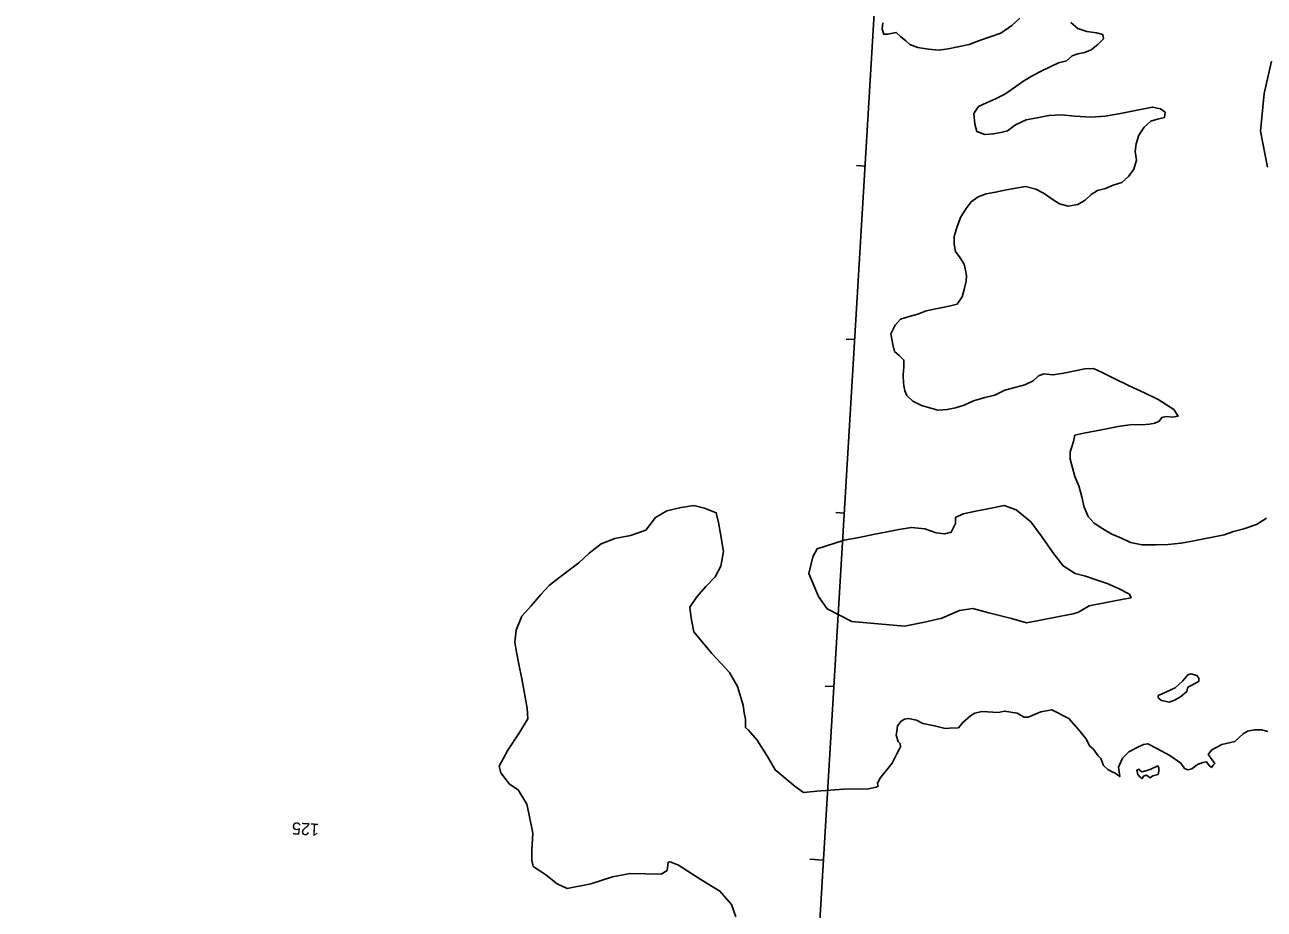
# Model space of a CAD drawing. Extents: x 3040896 to 3051146, y 687568 to 732976.
# Drawn here: x 3047629 to 3048342, y 700631 to 701140 of the extents above; entities that cross this region are included whole.
import ezdxf

# ---------------------------------------------------------------- set-up
doc = ezdxf.new("R2010")
doc.units = 0
for name, color, linetype in [('Default', 7, 'Continuous'), ('Exist Hydro Stream or Body of Water', 7, 'Continuous'), ('Exist Vegetation Hedge Row', 7, 'Continuous'), ('Prop Horizontal Alignment', 7, 'Continuous'), ('Prop Horizontal Alignment Tick Label', 7, 'Continuous'), ('Prop Horizontal Alignment Tick Large', 7, 'Continuous'), ('Prop Horizontal Alignment Tick Small', 7, 'Continuous')]:
    doc.layers.add(name, color=color, linetype=linetype)

msp = doc.modelspace()

# ---------------------------------------------------------------- linework, layer by layer
at = {"layer": 'Default'}
msp.add_line((3047629.08, 692967.36), (3048162.11, 701885.71), dxfattribs=at)
at = {"layer": 'Exist Hydro Stream or Body of Water'}
for points in [[(3048201.81, 701143.86), (3048197.09, 701139.53), (3048190.79, 701135.26), (3048185.18, 701133.33), (3048178.61, 701130.98), (3048172.66, 701128.74), (3048166.09, 701127.31), (3048160.58, 701126.23), (3048155.21, 701125.5), (3048149.09, 701126.04), (3048142.97, 701126.93), (3048138.5, 701128.74), (3048136.17, 701130.89), (3048133.06, 701133.28), (3048130.48, 701135.55), (3048125.74, 701134.68), (3048123.44, 701134.54), (3048122.45, 701137.56), (3048122.86, 701141.19)], [(3048343.72, 700856.1), (3048337.92, 700852.6), (3048330.6, 700850.13), (3048324.75, 700848.48), (3048319.32, 700846.61), (3048313.51, 700845.43), (3048306.74, 700844.11), (3048300.04, 700842.8), (3048294.45, 700841.73), (3048287.13, 700841.08), (3048280.08, 700840.81), (3048272.1, 700840.76), (3048265.46, 700842.15), (3048260.21, 700844.61), (3048254.67, 700847.03), (3048249.45, 700850.05), (3048244.59, 700853.3), (3048241.04, 700857.08), (3048238.69, 700862.44), (3048237.47, 700868.54), (3048235.7, 700874.71), (3048233.39, 700880.12), (3048232.05, 700885.07), (3048230.8, 700890.05), (3048230.71, 700894.38), (3048231.67, 700897.27), (3048232.66, 700900.22), (3048233.47, 700904.01), (3048238.57, 700905), (3048248.72, 700906.99), (3048258.32, 700908.86), (3048266.34, 700910), (3048271.87, 700909.96), (3048276.37, 700910.2), (3048279.52, 700910.79), (3048281.95, 700912.02), (3048283.41, 700914.12), (3048285.94, 700914.66), (3048289.59, 700914.28), (3048292.87, 700914.77), (3048290.31, 700918.64), (3048281.33, 700924.52), (3048273.45, 700928.29), (3048264.28, 700932.46), (3048255.95, 700936.62), (3048249.1, 700939.91), (3048244.22, 700942.24), (3048239.16, 700942.07), (3048232.71, 700940.81), (3048227.02, 700939.69), (3048220.82, 700938.62), (3048215.52, 700939.13), (3048212.53, 700938.08), (3048209.46, 700935.11), (3048204.58, 700932.95), (3048198.95, 700931.41), (3048193.1, 700929.75), (3048187.39, 700926.88), (3048181.61, 700925.63), (3048175.11, 700923.61), (3048169.77, 700921.28), (3048164.79, 700919.59), (3048159.97, 700918.65), (3048154.6, 700918.28), (3048145.07, 700920.99), (3048140.24, 700923.5), (3048136.77, 700926.8), (3048135.64, 700929.43), (3048134.82, 700933.61), (3048134.6, 700938.64), (3048134.98, 700943.33), (3048135.07, 700947.09), (3048132.38, 700949.72), (3048129.58, 700952.15), (3048128.66, 700956.12), (3048127.56, 700962.14), (3048129.91, 700967.21), (3048133.08, 700970.69), (3048138.02, 700972.24), (3048142.96, 700973.6), (3048147.83, 700975.43), (3048152.35, 700976.4), (3048157.32, 700977.37), (3048161.82, 700978.25), (3048165.61, 700979.26), (3048168.61, 700983.53), (3048169.68, 700987.83), (3048170.79, 700992.44), (3048171.03, 700995.75), (3048170.42, 700998.9), (3048169.71, 701002.22), (3048167.33, 701005.87), (3048164.78, 701009.58), (3048163.87, 701013.7), (3048163.96, 701018.2), (3048165.65, 701024.01), (3048167.81, 701029.55), (3048170.77, 701034.32), (3048173.68, 701038.19), (3048177.73, 701041.11), (3048182.4, 701042.77), (3048187.7, 701043.8), (3048193.06, 701044.85), (3048199.5, 701046.11), (3048204.96, 701047), (3048211, 701045.37), (3048215.8, 701043), (3048220.34, 701039.79), (3048224.64, 701036.95), (3048229.59, 701035.76), (3048235.15, 701036.61), (3048239.26, 701039.2), (3048242.79, 701042.37), (3048246.4, 701044.6), (3048250.99, 701045.78), (3048255.52, 701047.75), (3048260.41, 701049.33), (3048264.35, 701052.81), (3048267.45, 701056.91), (3048268.84, 701062.09), (3048268.18, 701067.06), (3048268.73, 701071.63), (3048270.26, 701076.61), (3048273.22, 701081.17), (3048277.07, 701084.6), (3048280.96, 701085.69), (3048284.97, 701086.62), (3048285.47, 701089.72), (3048282.77, 701091.61), (3048278.06, 701092.66), (3048269.26, 701090.94), (3048259.62, 701089.05), (3048250.81, 701087.47), (3048242.52, 701086.89), (3048233.32, 701087.52), (3048225.75, 701088.24), (3048218.49, 701087.89), (3048211.63, 701086.55), (3048205.31, 701085.26), (3048199.22, 701082.42), (3048194.64, 701079.09), (3048190.76, 701078.04), (3048186.48, 701077.2), (3048181.58, 701076.99), (3048177.06, 701078.63), (3048175.92, 701082.84), (3048175.31, 701088.99), (3048177.89, 701092.98), (3048182.54, 701095.09), (3048187.74, 701097.41), (3048193.12, 701100.15), (3048198.06, 701103.59), (3048203.52, 701107.34), (3048209.23, 701110.8), (3048214.09, 701113.34), (3048219.15, 701115.84), (3048223.96, 701118.1), (3048228.61, 701119.21), (3048231.81, 701122.11), (3048235.16, 701123.4), (3048238.93, 701124.13), (3048242.88, 701125.65), (3048246.63, 701128.6), (3048249.89, 701132.04), (3048249.57, 701134.42), (3048245.91, 701135.45), (3048240.32, 701136.1), (3048235.16, 701137.87), (3048231.13, 701141.38)], [(3047907.06, 700722.67), (3047913.46, 700732.3), (3047918.6, 700740.75), (3047918.29, 700746.72), (3047916.92, 700754.28), (3047915.07, 700763.75), (3047913.44, 700772.09), (3047912.08, 700779.03), (3047911.06, 700784.76), (3047911.83, 700791.77), (3047915.13, 700799.76), (3047920.57, 700805.83), (3047926.03, 700812.27), (3047931.03, 700817.59), (3047936.3, 700821.69), (3047941.76, 700825.83), (3047947.87, 700830.4), (3047953.89, 700836.1), (3047960.8, 700841.34), (3047968.75, 700844.42), (3047977.69, 700846.16), (3047986.5, 700849.23), (3047992.12, 700856.64), (3047998.62, 700860.46), (3048006.78, 700862.26), (3048014.1, 700863.45), (3048020.25, 700861.96), (3048027.05, 700859.29), (3048028.3, 700853.64), (3048029.33, 700848.32), (3048031.15, 700836.92), (3048029.61, 700828.58), (3048026.49, 700822.49), (3048021.02, 700816.77), (3048015.77, 700810.98), (3048011.76, 700805.03), (3048012.6, 700798.61), (3048014.12, 700790.83), (3048024.58, 700778.26), (3048034.65, 700767.47), (3048039.24, 700759.33), (3048042.46, 700748.67)], [(3048135.31, 700794.09), (3048105.14, 700796.75), (3048090.79, 700803.98), (3048085.8, 700811.18), (3048080.32, 700824.42), (3048082.63, 700833.9), (3048085.02, 700838.44), (3048100.74, 700843.44), (3048109.27, 700845.14), (3048118.23, 700846.9), (3048124.44, 700848.11), (3048132.15, 700849.62), (3048139.39, 700850.86), (3048147.09, 700850.12), (3048153.61, 700847.81), (3048158.56, 700847.16), (3048162.28, 700848.09), (3048164.71, 700853.08), (3048164.66, 700856.52), (3048169.13, 700858.74), (3048175.43, 700860.01), (3048184.23, 700861.73), (3048192.7, 700863.38), (3048199.67, 700860.91), (3048208.13, 700853.98), (3048214.54, 700845.17), (3048220.77, 700836.42), (3048226.7, 700828.82), (3048233.56, 700824.43), (3048239.52, 700822.87), (3048245.73, 700820.71), (3048252.05, 700818.56), (3048258.56, 700815.77), (3048264.84, 700812.55), (3048265.74, 700810.41), (3048261.33, 700809.55), (3048251.43, 700807.62), (3048241.66, 700805.71), (3048235.46, 700802.01), (3048232.36, 700801.1), (3048224.39, 700799.54), (3048213.56, 700797.42), (3048205.65, 700796.05), (3048196.94, 700798.48), (3048183.98, 700801.81), (3048174.78, 700804.22), (3048166.96, 700802.97), (3048156.78, 700798.57), (3048146.9, 700796.39), (3048135.31, 700794.09)], [(3048283.73, 700755.2), (3048291.12, 700758.52), (3048295.49, 700762.53), (3048298.51, 700766.02), (3048300.17, 700766.69), (3048303.7, 700765.58), (3048304.83, 700764.19), (3048304.68, 700762.25), (3048298.39, 700758.94), (3048297.92, 700756.44), (3048294.12, 700753.33), (3048291.16, 700751.67), (3048287.9, 700750.39), (3048283.2, 700751.25), (3048281.55, 700752.71), (3048281.34, 700753.6), (3048281.45, 700754.13), (3048283.73, 700755.2)], [(3048042.46, 700748.67), (3048043.08, 700744.25), (3048043.84, 700740.51), (3048043.9, 700735.77), (3048045.6, 700734.3), (3048050.54, 700728.48), (3048056.53, 700719.01), (3048060.98, 700711.33), (3048072.52, 700701.84), (3048077.19, 700698.33), (3048084.89, 700699.11), (3048100.4, 700700.21), (3048114.6, 700700.51), (3048119.12, 700701.43), (3048120.14, 700701.9), (3048119.88, 700703.62), (3048121.22, 700706.49), (3048128.26, 700715.28), (3048130.88, 700720.62), (3048132.67, 700723.85), (3048133.06, 700724.63), (3048132.91, 700726.48), (3048131.72, 700727.71), (3048130.49, 700731.25), (3048131.05, 700733.36), (3048131.27, 700736.79), (3048133.54, 700739.44), (3048135.42, 700740.46), (3048137.68, 700740.92), (3048142.37, 700739.88), (3048145.94, 700738.13), (3048152.68, 700736.76), (3048158.84, 700735.12), (3048161.31, 700735.27), (3048166.36, 700735.57), (3048169.01, 700738.68), (3048173.44, 700742.45), (3048175.84, 700744.06), (3048179.93, 700744.9), (3048189.45, 700744.44), (3048192.83, 700745.16), (3048200.22, 700744.01), (3048204.2, 700741.71), (3048206.56, 700741.72), (3048213.76, 700744.83), (3048220.07, 700745.82), (3048229.96, 700741), (3048235.52, 700734.52), (3048239.66, 700729.44), (3048242.09, 700724.96), (3048243.9, 700723.4), (3048246.86, 700719.53), (3048248.32, 700717.93), (3048249.97, 700713.88), (3048252.45, 700711.56), (3048254.6, 700710.41), (3048256.59, 700709.49), (3048259.3, 700707.5), (3048258.52, 700712.98), (3048260.91, 700718.14), (3048264.56, 700721.82), (3048269.6, 700724.38), (3048272.96, 700725.94), (3048275.4, 700726.44), (3048280.59, 700723.67), (3048288.12, 700719.73), (3048294.37, 700715.27), (3048296.59, 700712.24), (3048298.53, 700711.38), (3048300.77, 700711.88), (3048303.94, 700714.54), (3048307, 700715.63), (3048309.21, 700715.96), (3048310.73, 700713.93), (3048312.01, 700712.65), (3048312.96, 700714.07), (3048313.95, 700715.09), (3048311.94, 700717.95), (3048310.17, 700720.2), (3048312.29, 700722.96), (3048318.05, 700725.88), (3048325.52, 700727.69), (3048330.22, 700732.04), (3048332.81, 700733.55), (3048336.62, 700734.33), (3048340.82, 700734.34), (3048344.53, 700733.37)], [(3048038.31, 700626.86), (3048035.83, 700633.96), (3048029.16, 700641.59), (3048018.78, 700647.89), (3048005.33, 700656.63), (3048000.44, 700658.53), (3047999.41, 700658.31), (3047998.75, 700653.51), (3047995.41, 700651.41), (3047977.4, 700651.82), (3047967.35, 700649.74), (3047954.86, 700645.86), (3047941.24, 700643.07), (3047935.42, 700645.78), (3047928.87, 700650.94), (3047924.84, 700653.75), (3047921.71, 700655.86), (3047920.97, 700659.47), (3047920.93, 700665.18), (3047921.41, 700674.9), (3047918.89, 700687.2), (3047918.1, 700691.55), (3047913.03, 700699.82), (3047908.1, 700703.22), (3047903, 700709.66), (3047902.09, 700713.51), (3047907.06, 700722.67)], [(3048269.1, 700711.19), (3048269.6, 700708.75), (3048271.02, 700707.11), (3048272.23, 700706.33), (3048272.98, 700707.84), (3048274.74, 700708.23), (3048276.77, 700706.88), (3048278.21, 700708.01), (3048281.3, 700708.77), (3048281.82, 700710.56), (3048281.72, 700712.45), (3048281.2, 700713.73), (3048277.17, 700711.85), (3048274.27, 700710.81), (3048272.24, 700710.29), (3048270.88, 700711.01), (3048270.42, 700711.79), (3048269.1, 700711.19)]]:
    msp.add_lwpolyline(points, dxfattribs=at)
at = {"layer": 'Exist Vegetation Hedge Row'}
msp.add_lwpolyline([(3048344.28, 701058.11), (3048340.32, 701078.75), (3048342.29, 701100.45), (3048346.58, 701119.04)], dxfattribs=at)
at = {"layer": 'Prop Horizontal Alignment'}
msp.add_line((3047629.08, 692967.36), (3048162.11, 701885.71), dxfattribs=at)
at = {"layer": 'Prop Horizontal Alignment Tick Large'}
msp.add_line((3048088.82, 700659.49), (3048080.84, 700659.97), dxfattribs=at)
at = {"layer": 'Prop Horizontal Alignment Tick Small'}
for p, q in [((3048112.69, 701058.78), (3048107.7, 701059.07)), ((3048106.72, 700958.95), (3048101.73, 700959.25)), ((3048100.75, 700859.13), (3048095.76, 700859.43)), ((3048094.79, 700759.31), (3048089.8, 700759.61))]:
    msp.add_line(p, q, dxfattribs=at)

# ---------------------------------------------------------------- texts
at = {"layer": 'Prop Horizontal Alignment Tick Label'}
msp.add_text('125', height=7, rotation=176.57962, dxfattribs=at).set_placement((3047798.63, 700680.34))

doc.saveas('drawing.dxf')
